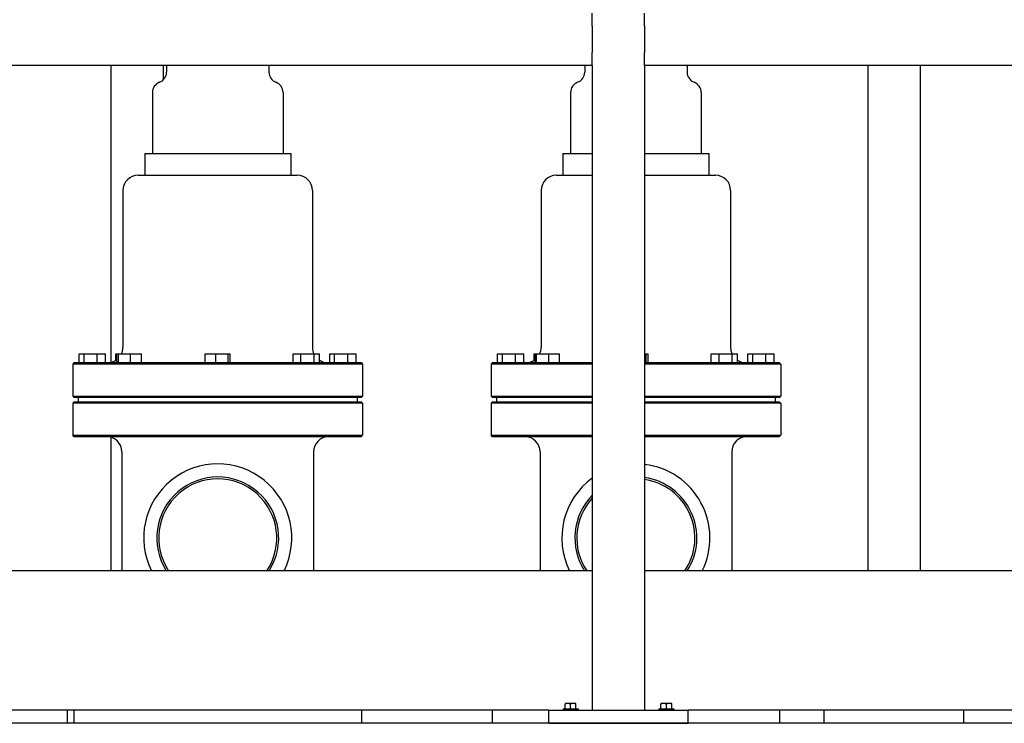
# Model space of a CAD drawing. Header units: inches. Extents: x 18 to 846, y -67 to 561.
# Tile 495 of 656: x 489 to 518, y 257 to 277. Entities that reach past the tile are written whole.
import ezdxf

# ---------------------------------------------------------------- set-up
doc = ezdxf.new("R2010")
doc.units = ezdxf.units.IN
doc.header["$LTSCALE"] = 24
doc.header["$MEASUREMENT"] = 0
doc.layers.add('Visible (ANSI)', color=7, linetype='Continuous', lineweight=30)

msp = doc.modelspace()

# ---------------------------------------------------------------- linework, layer by layer
at = {"layer": 'Visible (ANSI)'}
for p, q in [((505.92843, 276.91786), (505.92843, 277.29286)), ((507.42843, 276.91786), (507.42843, 277.29286)), ((505.92843, 276.91786), (505.92843, 276.16786)), ((507.42843, 276.91786), (507.42843, 276.16786)), ((505.92843, 275.79286), (505.92843, 276.16786)), ((507.42843, 275.79286), (507.42843, 276.16786)), ((505.92843, 275.79286), (476.73293, 275.79286)), ((492.11593, 275.79286), (492.11593, 267.27678)), ((493.61593, 275.79286), (493.61593, 275.37891)), ((493.70968, 275.79286), (493.70968, 275.60208)), ((496.64718, 275.79286), (496.64718, 275.60208)), ((505.70968, 275.79286), (505.70968, 275.60208)), ((505.92843, 275.79286), (505.92843, 257.29286)), ((507.42843, 275.79286), (507.42843, 257.29286)), ((535.55343, 275.79286), (507.42843, 275.79286)), ((508.64718, 275.79286), (508.64718, 275.60208)), ((513.83468, 275.79286), (513.83468, 261.29286)), ((515.33468, 275.79286), (515.33468, 261.29286)), ((493.30343, 275.01661), (493.30343, 273.26661)), ((497.05343, 275.01661), (497.05343, 273.26661)), ((505.30343, 275.01661), (505.30343, 273.26661)), ((509.05343, 275.01661), (509.05343, 273.26661)), ((493.08468, 273.26661), (497.27218, 273.26661)), ((493.08468, 273.26661), (493.08468, 272.64161)), ((497.27218, 273.26661), (497.27218, 272.64161)), ((505.08468, 273.26661), (505.92843, 273.26661)), ((505.08468, 273.26661), (505.08468, 272.64161)), ((507.42843, 273.26661), (509.27218, 273.26661)), ((509.27218, 273.26661), (509.27218, 272.64161)), ((492.89718, 272.64161), (497.45968, 272.64161)), ((504.89718, 272.64161), (505.92843, 272.64161)), ((507.42843, 272.64161), (509.45968, 272.64161)), ((492.45968, 272.20411), (492.45968, 267.70411)), ((497.89718, 272.20411), (497.89718, 267.70411)), ((504.45968, 272.20411), (504.45968, 267.70411)), ((509.89718, 272.20411), (509.89718, 267.70411)), ((491.20706, 267.26661), (491.20706, 267.51661)), ((491.20706, 267.51661), (491.34603, 267.51661)), ((491.34603, 267.51661), (491.72364, 267.51661)), ((491.34603, 267.26661), (491.34603, 267.51661)), ((491.72364, 267.51661), (491.96229, 267.51661)), ((491.72364, 267.26661), (491.72364, 267.51661)), ((491.96229, 267.26661), (491.96229, 267.51661)), ((492.25762, 267.51661), (492.28741, 267.51661)), ((492.25762, 267.33537), (492.25762, 267.51661)), ((492.28741, 267.51661), (492.32955, 267.51661)), ((492.28741, 267.26661), (492.28741, 267.51661)), ((492.32955, 267.26661), (492.32955, 267.51661)), ((492.32955, 267.51661), (492.67941, 267.51661)), ((492.67941, 267.51661), (492.98712, 267.51661)), ((492.67941, 267.26661), (492.67941, 267.51661)), ((492.98712, 267.26661), (492.98712, 267.51661)), ((494.82263, 267.51661), (495.12087, 267.51661)), ((494.82263, 267.26661), (494.82263, 267.51661)), ((495.12087, 267.26661), (495.12087, 267.51661)), ((495.12087, 267.51661), (495.47668, 267.51661)), ((495.47668, 267.51661), (495.53423, 267.51661)), ((495.47668, 267.26661), (495.47668, 267.51661)), ((495.53423, 267.26661), (495.53423, 267.51661)), ((497.33995, 267.51661), (497.56627, 267.51661)), ((497.33995, 267.26661), (497.33995, 267.51661)), ((497.56627, 267.51661), (497.94591, 267.51661)), ((497.56627, 267.26661), (497.56627, 267.51661)), ((497.94591, 267.26661), (497.94591, 267.51661)), ((497.94591, 267.51661), (498.09924, 267.51661)), ((498.09924, 267.26661), (498.09924, 267.51661)), ((498.39456, 267.51661), (498.53353, 267.51661)), ((498.39456, 267.26661), (498.39456, 267.51661)), ((498.53353, 267.51661), (498.91114, 267.51661)), ((498.53353, 267.26661), (498.53353, 267.51661)), ((498.91114, 267.51661), (499.14979, 267.51661)), ((498.91114, 267.26661), (498.91114, 267.51661)), ((499.14979, 267.26661), (499.14979, 267.51661)), ((503.20706, 267.26661), (503.20706, 267.51661)), ((503.20706, 267.51661), (503.34603, 267.51661)), ((503.34603, 267.51661), (503.72364, 267.51661)), ((503.34603, 267.26661), (503.34603, 267.51661)), ((503.72364, 267.51661), (503.96229, 267.51661)), ((503.72364, 267.26661), (503.72364, 267.51661)), ((503.96229, 267.26661), (503.96229, 267.51661)), ((504.25762, 267.51661), (504.28741, 267.51661)), ((504.25762, 267.33537), (504.25762, 267.51661)), ((504.28741, 267.51661), (504.32955, 267.51661)), ((504.28741, 267.26661), (504.28741, 267.51661)), ((504.32955, 267.26661), (504.32955, 267.51661)), ((504.32955, 267.51661), (504.67941, 267.51661)), ((504.67941, 267.51661), (504.98712, 267.51661)), ((504.67941, 267.26661), (504.67941, 267.51661)), ((504.98712, 267.26661), (504.98712, 267.51661)), ((507.42843, 267.51661), (507.47668, 267.51661)), ((507.47668, 267.51661), (507.53423, 267.51661)), ((507.47668, 267.26661), (507.47668, 267.51661)), ((507.53423, 267.26661), (507.53423, 267.51661)), ((509.33995, 267.51661), (509.56627, 267.51661)), ((509.33995, 267.26661), (509.33995, 267.51661)), ((509.56627, 267.51661), (509.94591, 267.51661)), ((509.56627, 267.26661), (509.56627, 267.51661)), ((509.94591, 267.26661), (509.94591, 267.51661)), ((509.94591, 267.51661), (510.09924, 267.51661)), ((510.09924, 267.26661), (510.09924, 267.51661)), ((510.39456, 267.51661), (510.53353, 267.51661)), ((510.39456, 267.26661), (510.39456, 267.51661)), ((510.53353, 267.51661), (510.91114, 267.51661)), ((510.53353, 267.26661), (510.53353, 267.51661)), ((510.91114, 267.51661), (511.14979, 267.51661)), ((510.91114, 267.26661), (510.91114, 267.51661)), ((511.14979, 267.26661), (511.14979, 267.51661)), ((491.06385, 267.26661), (491.02218, 267.22495)), ((499.33468, 267.22495), (491.02218, 267.22495)), ((491.02218, 267.22495), (491.02218, 266.30828)), ((491.06385, 267.26661), (499.29301, 267.26661)), ((499.29301, 267.26661), (499.33468, 267.22495)), ((499.33468, 267.22495), (499.33468, 266.30828)), ((503.06385, 267.26661), (503.02218, 267.22495)), ((505.92843, 267.22495), (503.02218, 267.22495)), ((503.02218, 267.22495), (503.02218, 266.30828)), ((503.06385, 267.26661), (505.92843, 267.26661)), ((507.42843, 267.26661), (511.29301, 267.26661)), ((511.33468, 267.22495), (507.42843, 267.22495)), ((511.29301, 267.26661), (511.33468, 267.22495)), ((511.33468, 267.22495), (511.33468, 266.30828)), ((491.02218, 266.30828), (499.33468, 266.30828)), ((491.06385, 266.26661), (491.02218, 266.30828)), ((499.29301, 266.26661), (491.06385, 266.26661)), ((491.17843, 266.26661), (491.17843, 266.14161)), ((499.17843, 266.26661), (499.17843, 266.14161)), ((499.29301, 266.26661), (499.33468, 266.30828)), ((503.02218, 266.30828), (505.92843, 266.30828)), ((503.06385, 266.26661), (503.02218, 266.30828)), ((505.92843, 266.26661), (503.06385, 266.26661)), ((503.17843, 266.26661), (503.17843, 266.14161)), ((507.42843, 266.30828), (511.33468, 266.30828)), ((511.29301, 266.26661), (507.42843, 266.26661)), ((511.17843, 266.26661), (511.17843, 266.14161)), ((511.29301, 266.26661), (511.33468, 266.30828)), ((491.06385, 266.14161), (491.02218, 266.09995)), ((499.33468, 266.09995), (491.02218, 266.09995)), ((491.02218, 266.09995), (491.02218, 265.18328)), ((491.06385, 266.14161), (499.29301, 266.14161)), ((499.29301, 266.14161), (499.33468, 266.09995)), ((499.33468, 266.09995), (499.33468, 265.18328)), ((503.06385, 266.14161), (503.02218, 266.09995)), ((505.92843, 266.09995), (503.02218, 266.09995)), ((503.02218, 266.09995), (503.02218, 265.18328)), ((503.06385, 266.14161), (505.92843, 266.14161)), ((507.42843, 266.14161), (511.29301, 266.14161)), ((511.33468, 266.09995), (507.42843, 266.09995)), ((511.29301, 266.14161), (511.33468, 266.09995)), ((511.33468, 266.09995), (511.33468, 265.18328)), ((491.02218, 265.18328), (499.33468, 265.18328)), ((491.06385, 265.14161), (491.02218, 265.18328)), ((499.29301, 265.14161), (491.06385, 265.14161)), ((492.11593, 265.12338), (492.11593, 261.29286)), ((499.29301, 265.14161), (499.33468, 265.18328)), ((503.02218, 265.18328), (505.92843, 265.18328)), ((503.06385, 265.14161), (503.02218, 265.18328)), ((505.92843, 265.14161), (503.06385, 265.14161)), ((507.42843, 265.18328), (511.33468, 265.18328)), ((511.29301, 265.14161), (507.42843, 265.14161)), ((511.29301, 265.14161), (511.33468, 265.18328)), ((492.42843, 264.70411), (492.42843, 261.29286)), ((497.92843, 264.70411), (497.92843, 261.29286)), ((504.42843, 264.70411), (504.42843, 261.29286)), ((509.92843, 264.70411), (509.92843, 261.29286)), ((505.92843, 261.29286), (476.73293, 261.29286)), ((535.55343, 261.29286), (507.42843, 261.29286)), ((505.22543, 257.48686), (505.14743, 257.48686)), ((505.14743, 257.48686), (505.14743, 257.46764)), ((505.14743, 257.33186), (505.14743, 257.46764)), ((505.38143, 257.48686), (505.22543, 257.48686)), ((505.30343, 257.33186), (505.30343, 257.46764)), ((505.45943, 257.48686), (505.38143, 257.48686)), ((505.45943, 257.46764), (505.45943, 257.48686)), ((505.45943, 257.33186), (505.45943, 257.46764)), ((507.97543, 257.48686), (507.89743, 257.48686)), ((507.89743, 257.48686), (507.89743, 257.46764)), ((507.89743, 257.33186), (507.89743, 257.46764)), ((508.13143, 257.48686), (507.97543, 257.48686)), ((508.05343, 257.33186), (508.05343, 257.46764)), ((508.20943, 257.48686), (508.13143, 257.48686)), ((508.20943, 257.46764), (508.20943, 257.48686)), ((508.20943, 257.33186), (508.20943, 257.46764)), ((504.67843, 257.29286), (477.98293, 257.29286)), ((490.86593, 256.91786), (490.86593, 257.29286)), ((491.05343, 257.29286), (491.05343, 256.91786)), ((499.30343, 257.29286), (499.30343, 256.91786)), ((503.05343, 257.29286), (503.05343, 256.91786)), ((504.67843, 256.91786), (504.67843, 257.29286)), ((504.67843, 257.29286), (508.67843, 257.29286)), ((505.08743, 257.33186), (505.51943, 257.33186)), ((505.08743, 257.33186), (505.08743, 257.29286)), ((505.51943, 257.33186), (505.51943, 257.29286)), ((507.83743, 257.33186), (508.26943, 257.33186)), ((507.83743, 257.33186), (507.83743, 257.29286)), ((508.26943, 257.33186), (508.26943, 257.29286)), ((534.30343, 257.29286), (508.67843, 257.29286)), ((508.67843, 256.91786), (508.67843, 257.29286)), ((511.30343, 257.29286), (511.30343, 256.91786)), ((512.58468, 256.91786), (512.58468, 257.29286)), ((516.58468, 256.91786), (516.58468, 257.29286)), ((538.67843, 256.91786), (331.67843, 256.91786)), ((504.67843, 256.91786), (508.67843, 256.91786))]:
    msp.add_line(p, q, dxfattribs=at)
for centre, radius, start, end in [((493.39718, 275.60208), 0.3125, 290.487315, 0), ((496.95968, 275.60208), 0.3125, 180, 249.512685), ((505.39718, 275.60208), 0.3125, 290.487315, 0), ((508.95968, 275.60208), 0.3125, 180, 249.512685), ((493.61593, 275.01661), 0.3125, 110.487315, 180), ((496.74093, 275.01661), 0.3125, 0, 69.512685), ((505.61593, 275.01661), 0.3125, 110.487315, 180), ((508.74093, 275.01661), 0.3125, 0, 69.512685), ((492.89718, 272.20411), 0.4375, 90, 180), ((497.45968, 272.20411), 0.4375, 0, 90), ((504.89718, 272.20411), 0.4375, 90, 180), ((509.45968, 272.20411), 0.4375, 0, 90), ((492.02218, 267.70411), 0.4375, 334.623066, 0), ((498.33468, 267.70411), 0.4375, 180, 205.376934), ((504.02218, 267.70411), 0.4375, 334.623066, 0), ((510.33468, 267.70411), 0.4375, 180, 205.376934), ((492.02218, 267.70411), 0.4375, 270, 307.318572), ((498.33468, 267.70411), 0.4375, 237.442211, 270), ((504.02218, 267.70411), 0.4375, 270, 307.318572), ((510.33468, 267.70411), 0.4375, 237.442211, 270), ((491.99093, 264.70411), 0.4375, 0, 90), ((498.36593, 264.70411), 0.4375, 90, 180), ((503.99093, 264.70411), 0.4375, 0, 90), ((510.36593, 264.70411), 0.4375, 90, 180), ((495.17843, 262.23536), 2.125, 333.670711, 206.329289), ((507.17843, 262.23536), 2.125, 333.670711, 83.243673), ((495.17843, 262.23536), 1.75, 327.413557, 212.586443), ((495.17843, 262.23536), 1.69542, 326.226708, 213.773292), ((507.17843, 262.23536), 2.125, 126.031879, 206.329289), ((507.17843, 262.23536), 1.75, 327.413557, 81.786789), ((507.17843, 262.23536), 1.69542, 326.226708, 81.520487), ((507.17843, 262.23536), 1.75, 135.584691, 212.586443), ((507.17843, 262.23536), 1.69542, 137.500122, 213.773292)]:
    msp.add_arc(centre, radius, start, end, dxfattribs=at)
for centre, start_param, end_param in [((505.22543, 257.26625), 0, 0.42053434), ((505.22543, 257.26625), 5.86265097, 6.28318531), ((505.38143, 257.26625), 0, 0.42053434), ((505.38143, 257.26625), 5.86265097, 6.28318531), ((507.97543, 257.26625), 0, 0.42053434), ((507.97543, 257.26625), 5.86265097, 6.28318531), ((508.13143, 257.26625), 0, 0.42053434), ((508.13143, 257.26625), 5.86265097, 6.28318531)]:
    msp.add_ellipse(centre, major_axis=(0, 0.22062), ratio=0.8660254, start_param=start_param, end_param=end_param, dxfattribs=at)

doc.saveas('drawing.dxf')
